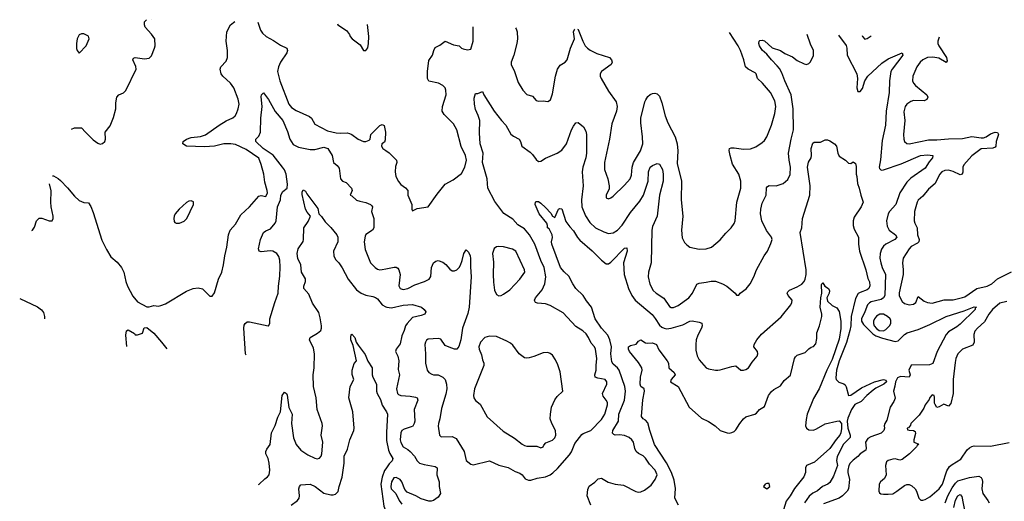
# Model space of a CAD drawing. Header units: inches. Extents: x 884549 to 1028252, y 526810 to 653624.
# Tile 554 of 656: x 946859 to 955308, y 631124 to 635255. Entities that reach past the tile are written whole.
import ezdxf

# ---------------------------------------------------------------- set-up
doc = ezdxf.new("R2010")
doc.units = ezdxf.units.IN
doc.header["$MEASUREMENT"] = 0
doc.layers.add('A9643', color=7, linetype='Continuous')
doc.layers.add('A9653', color=7, linetype='Continuous')

msp = doc.modelspace()

# ---------------------------------------------------------------- linework, layer by layer
at = {"layer": 'A9643', "color": 5}
for points, elevation in [([(947140.9, 633917.2), (947150, 633916), (947190, 633893.4), (947210, 633874.9), (947270, 633813.7), (947330, 633742), (947370, 633705.3), (947410, 633688.5), (947450, 633684.9), (947470, 633652.9), (947490, 633601.2), (947565, 633365), (947602.7, 633282.7), (947641.2, 633221.2), (947695.3, 633175.3), (947732.5, 633130), (947751.7, 633090), (947769.3, 633010), (947783.2, 632970), (947830, 632885), (947870, 632836.3), (947950, 632791.8), (947970, 632791.2), (948010, 632803.2), (948050, 632798.4), (948070, 632802.6), (948110, 632816.5), (948290, 632926), (948348, 632948), (948390, 632954.4), (948426.4, 632946.4), (948490, 632884.7), (948510, 632884.7), (948530, 632912), (948563.5, 633030), (948592, 633090), (948606.9, 633153.1), (948618, 633230), (948636.6, 633303.4), (948649.8, 633410.2), (948666, 633450), (948710, 633500.4), (948757.5, 633582.5), (948829.8, 633650), (948910, 633740.4), (948930, 633747), (948970, 633737.6), (948984, 633770), (948981.9, 633790), (948962.6, 633862.6), (948954.3, 633930), (948931.9, 634011.9), (948910, 634068), (948801.5, 634141.5), (948710, 634184), (948671.8, 634191.8), (948610, 634191), (948530, 634171.7), (948445.6, 634165.6), (948290, 634169.6), (948259.3, 634190), (948262.7, 634210), (948289.2, 634230), (948330, 634244.6), (948410, 634253.4), (948453.3, 634266.7), (948570, 634351), (948630, 634388.2), (948687.5, 634412.5), (948706.9, 634430), (948718.2, 634450), (948733.5, 634490), (948741.5, 634530), (948734.9, 634574.9), (948696.8, 634670), (948668.4, 634710), (948600.5, 634770), (948587.3, 634790), (948579.3, 634830), (948584, 634850), (948630, 634900.7), (948642, 634930), (948642.7, 634990), (948629.8, 635070), (948635.4, 635150), (948668.3, 635210), (948703.8, 635238.6)], 2180), ([(947304.3, 634317.3), (947330, 634327.4), (947390, 634328.5), (947422.8, 634290), (947490, 634225.7), (947530, 634195.5), (947550, 634188), (947570, 634192.2), (947589.7, 634210.3), (947596, 634230), (947593.6, 634290), (947634.2, 634345.9), (947664.6, 634415.4), (947684.7, 634490), (947682.9, 634542.9), (947693.4, 634590), (947710, 634611), (947750, 634626.6), (947770, 634647.3), (947857, 634830), (947855.3, 634855.3), (947829.6, 634910), (947835.9, 634924.1), (947850, 634932.2), (947930, 634918.9), (947970, 634925.3), (947990, 634945.5), (948016.4, 635010), (948020.4, 635030), (948017.6, 635090), (947990.6, 635130.6), (947936.3, 635190), (947928.7, 635210), (947930, 635238), (947946.8, 635253.2), (947947.6, 635255.4)], 2220), ([(947989.5, 635254.5), (947990, 635254), (947990.2, 635254.5)], 2220), ([(948902.2, 635234.2), (948926.5, 635166.5), (948940.9, 635140.9), (948974.8, 635110), (949037, 635077), (949096.9, 635036.9), (949152.4, 635010), (949157.6, 634990), (949150.3, 634970), (949098, 634890), (949080.6, 634850), (949071.8, 634810), (949090.9, 634730), (949169.1, 634530), (949190, 634502.7), (949230, 634476.9), (949345.2, 634425.2), (949362, 634410), (949390, 634360.5), (949501.2, 634301.2), (949575.2, 634284.8), (949610, 634281.2), (949670, 634284.2), (949690, 634280.3), (949710, 634270.4), (949762.3, 634230), (949810, 634210.2), (949830, 634210.3), (949858.5, 634221.5), (949867, 634230), (949871.6, 634270), (949950, 634348), (949970, 634357.3), (949987.7, 634347.7), (949997.7, 634290), (949994.9, 634225.1), (949990, 634206), (949966, 634190), (949962.4, 634170), (949974.9, 634150), (950000, 634133.4)], 2180), ([(949584.7, 635219), (949590, 635211), (949662, 635162), (949687.5, 635127.5), (949694, 635110), (949713, 635090), (949779.2, 635039.2), (949810, 634991), (949830, 634991), (949845.1, 635014.9), (949852.8, 635050), (949855.4, 635110), (949842.7, 635213.3)], 2220), ([(948800.8, 632378.8), (948795.8, 632390), (948783.5, 632610), (948786.4, 632633.6), (948793, 632650), (948810, 632662.7), (948830, 632663.2), (948990, 632627.7), (948994, 632630), (949004.5, 632650), (949006.6, 632690), (949047.3, 632830), (949077.7, 632910), (949078.4, 632970), (949090, 633054), (949094.5, 633134.5), (949092.2, 633192.2), (949083.7, 633223.7), (949065.6, 633250), (949030, 633269.1), (949007.6, 633272.4), (948930, 633263.8), (948912.3, 633270), (948906.9, 633290), (948925.8, 633370), (948950, 633430.7), (948970, 633444.9), (949010, 633461.6), (949049.7, 633510), (949059.7, 633530), (949069.8, 633650), (949096.3, 633710), (949098.4, 633750), (949117.2, 633782.8), (949153.3, 633810), (949156, 633844), (949145.7, 633930), (949130, 633968.7), (949114.6, 633990), (949034.4, 634094.4), (948948.5, 634150), (948885.1, 634210), (948884.5, 634230), (948910, 634257.3), (948924.2, 634290), (948928.3, 634410), (948938.5, 634510), (948930, 634594), (948933.2, 634610), (948950, 634626.8), (948992.9, 634570), (949050, 634467.3), (949117.4, 634390), (949156.4, 634296.4), (949175.7, 634230), (949204.7, 634184.7), (949250, 634161.9), (949350, 634141.6), (949390, 634140.5), (949470, 634160.6), (949501.6, 634150), (949540.4, 634090), (949552.4, 634030), (949584.1, 634004.1), (949600.2, 633980.3), (949610.7, 633890.7), (949630, 633871.3), (949659.9, 633859.9), (949706, 633810), (949710.9, 633789.1), (949694, 633750), (949710, 633744.7), (949750, 633708), (949777.5, 633697.5), (949830, 633687.4), (949870.2, 633670.2), (949879.5, 633659.5), (949885.5, 633650), (949878, 633610), (949897.1, 633550), (949896.9, 633470), (949885.7, 633450), (949830, 633413.5), (949822, 633398), (949813.8, 633350), (949823, 633283), (949868.6, 633168.6), (949908.6, 633128.6), (949930, 633113.8), (949950, 633109.1), (949970, 633111.3), (950000, 633117.6)], 2160), ([(946964.1, 633446.6), (946969.8, 633450.2), (946984.8, 633475.2), (947002.2, 633530), (947026, 633554), (947050, 633554.1), (947111, 633529), (947136, 633530), (947146.3, 633550), (947145.7, 633570), (947129.8, 633650.2), (947126.2, 633690), (947127.7, 633787.7), (947114.3, 633848.5)], 2180), ([(948908, 631269.2), (948914, 631270), (948962.2, 631317.8), (948986.5, 631333.5), (948999.5, 631350), (949004.7, 631390), (948998.9, 631450), (948991.1, 631490), (948969.5, 631530), (948969.5, 631550), (948978.4, 631570), (949008, 631610), (949020.3, 631710), (949050, 631773), (949073.2, 631846.8), (949096.3, 631890), (949109.8, 632030.2), (949130, 632058.8), (949147.5, 632047.5), (949153.8, 632033.8), (949167.6, 631927.6), (949195.5, 631870), (949190.2, 631790), (949208.6, 631668.6), (949230.2, 631610), (949270, 631562.7), (949330, 631522.6), (949390, 631494), (949410, 631488.9), (949430, 631494.9), (949447, 631510), (949452.6, 631530), (949459.6, 631630), (949445.1, 631690), (949456, 631770), (949454.5, 631790), (949412.1, 631910), (949402, 632010), (949380.3, 632110), (949377.3, 632210), (949386.8, 632270), (949389.7, 632390), (949378.9, 632438.9), (949346.3, 632510), (949351.6, 632530), (949414.7, 632565.3), (949442.3, 632590), (949448.5, 632610), (949447.3, 632630), (949437.5, 632697.5), (949424.4, 632744.4), (949370, 632823), (949340.7, 632900.7), (949297, 632950), (949298, 632970), (949311, 633009), (949311, 633031), (949277.2, 633090), (949271.9, 633151.9), (949246.3, 633206.3), (949239.3, 633250), (949249.2, 633290), (949290, 633351.3), (949294.3, 633370), (949297.4, 633470), (949335.4, 633524.6), (949354, 633570), (949325, 633605), (949310.8, 633630), (949283.3, 633756.7), (949283.1, 633776.9), (949290, 633794.8), (949310, 633785.5), (949322.3, 633762.3), (949415.8, 633635.8), (949424.7, 633590), (949447.7, 633567.8), (949480.9, 633520.9), (949530, 633474), (949580.4, 633410), (949588.4, 633390), (949588.5, 633350), (949550.3, 633270), (949553.8, 633230), (949570, 633199.5), (949597.4, 633170), (949625.6, 633125.6), (949676.5, 633030), (949750, 632938.6), (949790, 632910.2), (949830, 632891.5), (949890, 632881.5), (949912.7, 632872.7), (949930, 632860.5), (949970.2, 632810.2), (950000, 632793.1)], 2140), ([(946858.7, 632863.6), (947011.6, 632791.6), (947045.5, 632765.5), (947062.8, 632742.8), (947073, 632710), (947072.9, 632688.4)], 2160), ([(947776.8, 632450.5), (947769.9, 632550.1), (947774.2, 632585.8), (947790, 632595.5), (947843.1, 632563.1), (947850, 632551), (947868.7, 632551.3), (947913.2, 632566.8), (947927.2, 632612.8), (947950, 632614.9), (948010, 632566.3), (948076.6, 632490), (948120.7, 632430.6)], 2160), ([(949189.5, 631090), (949242.7, 631130), (949257, 631150), (949259.6, 631170), (949255.1, 631230), (949258.4, 631250), (949270, 631264.9), (949350.8, 631270), (949394.4, 631250), (949470, 631194.9), (949530, 631179.6), (949550, 631178.3), (949570, 631184), (949591.2, 631208.8), (949599.4, 631250), (949625.9, 631330), (949643.7, 631450), (949643.5, 631510), (949672.9, 631570), (949691.6, 631650), (949727, 631730), (949729.6, 631750), (949717.4, 631890), (949682, 632010), (949694, 632110), (949726.6, 632170), (949711.7, 632211.7), (949711.8, 632250), (949730, 632304.7), (949749, 632330), (949721, 632461), (949701.3, 632510), (949700.1, 632539.9), (949702, 632550), (949710, 632558), (949735.3, 632530), (949746.8, 632490), (949763, 632463), (949824.2, 632384.2), (949846, 632326), (949883.1, 632270), (949883.6, 632210), (949890, 632188), (949920.2, 632130), (949920.6, 632070), (949925.8, 632050), (949956.2, 631996.2), (949969.3, 631949.3), (950000, 631900.4)], 2120), ([(950000, 631401.8), (949990, 631386.9), (949970, 631329.7), (949958.5, 631270), (949983.2, 631083.2), (950000, 631040.3)], 2120)]:
    msp.add_lwpolyline(points, dxfattribs=dict(at, elevation=elevation))
for points, elevation in [([(947410, 635135.5), (947390, 635135), (947370, 635125.2), (947351, 635090), (947345.9, 635050), (947347.6, 635007.6), (947351.7, 634991.7), (947370, 634967.3), (947428.7, 635030), (947456.3, 635090), (947450, 635114.2)], 2240), ([(948330, 633702), (948310, 633698.4), (948290, 633687), (948226.4, 633630), (948192.4, 633590), (948183.1, 633570), (948180.4, 633550), (948184.9, 633524.9), (948190, 633516), (948202, 633510), (948230, 633508.7), (948270, 633527), (948292.3, 633550), (948351.5, 633670), (948350, 633694)], 2220)]:
    msp.add_lwpolyline(points, close=True, dxfattribs=dict(at, elevation=elevation))
at = {"layer": 'A9653', "color": 5}
for points, elevation in [([(950000, 634133.4), (950030, 634113.6), (950091.5, 634050), (950094.9, 634030), (950084.8, 633995.2), (950079.6, 633950), (950087.2, 633910), (950110, 633868), (950130, 633843), (950170, 633812.7), (950190, 633790.6), (950190.2, 633750), (950223.6, 633670), (950224.9, 633630), (950230, 633614.8), (950270, 633634.4), (950365.2, 633650), (950440.9, 633759.1), (950510, 633844.2), (950577.6, 633882.4), (950650, 633936.5), (950679.8, 633990), (950692.1, 634050), (950684.8, 634090), (950648.2, 634168.2), (950609.7, 634310), (950581.4, 634361.4), (950502, 634442), (950485.1, 634470), (950485.7, 634510), (950519.2, 634610), (950516, 634650), (950508.5, 634670), (950488.6, 634690), (950452.1, 634712.1), (950370, 634728), (950357.2, 634750), (950358.9, 634810), (950370, 634904.6), (950402, 634950), (950411.6, 634990), (950424.2, 635015.8), (950463.9, 635036.1), (950510, 635071.3), (950580.7, 635040.7), (950630, 635030.5), (950650.8, 635010), (950664.7, 635004.7), (950702, 634998), (950730, 635001.3), (950750, 635072), (950749.8, 635193.1)], 2180), ([(950000, 633117.6), (950073.1, 633133.1), (950090, 633133.4), (950102.4, 633122.4), (950111.5, 633110), (950122.4, 633070), (950112.4, 632972.4), (950124.2, 632950), (950150, 632941.5), (950189.4, 632950), (950250, 632979.6), (950333.2, 633010), (950371.2, 633028.8), (950386.3, 633053.7), (950391.2, 633130), (950409.7, 633170), (950430, 633183.6), (950450, 633188.9), (950490, 633174.6), (950514.5, 633154.5), (950550, 633114.4), (950570, 633102), (950590, 633101.7), (950610, 633108.9), (950630, 633128.5), (950642.7, 633150), (950656.9, 633190), (950669.7, 633250), (950690, 633281), (950710, 633261), (950723.8, 633230), (950727.1, 633207.1), (950725.8, 633134.2), (950732, 633050), (950716.3, 632790), (950704.7, 632735.3), (950658, 632610), (950644.3, 632510), (950627.2, 632452.8), (950610, 632427.8), (950590, 632428.2), (950544.8, 632444.8), (950510, 632460.7), (950473.3, 632513.3), (950450, 632520.8), (950365.1, 632514.9), (950350, 632506.6), (950340.3, 632490), (950336, 632470), (950342, 632390), (950341.5, 632310), (950356.4, 632250), (950370.5, 632230), (950394.7, 632214.7), (950410, 632209.2), (950450, 632207.6), (950488.9, 632188.9), (950510, 632167.3), (950521.5, 632130), (950523.5, 632090), (950516.6, 632043.4), (950478.9, 631921.1), (950464.1, 631830), (950451.8, 631790), (950449.2, 631769.2), (950462, 631690), (950476.3, 631676.3), (950570, 631680.2), (950603.7, 631663.7), (950673.4, 631550), (950690, 631473), (950730, 631441.3), (950750, 631436.4), (950890, 631470.3), (950970, 631434.3), (951050, 631413.4), (951110, 631378.4), (951150, 631363.8), (951170.7, 631350), (951196.7, 631316.7), (951226.1, 631306.1), (951246, 631306), (951299, 631321), (951370, 631333.1), (951409.8, 631350.2), (951432.7, 631367.3), (951473.6, 631406.4), (951578, 631522), (951592.7, 631547.3), (951621.5, 631618.5), (951683.4, 631696.6), (951693.7, 631706.3), (951758.9, 631730), (951850, 631824.1), (951878.8, 631870), (951904.1, 631950), (951902.8, 631970), (951892.3, 631992.3), (951865.2, 632025.2), (951859.8, 632050), (951895.8, 632130), (951898.4, 632150), (951882, 632170), (951821.1, 632181.1), (951798, 632190), (951794, 632210), (951805.4, 632250), (951804.2, 632290), (951810.6, 632350), (951800.7, 632430), (951791.7, 632450), (951761.3, 632481.3), (951740.2, 632530), (951719.5, 632559.5), (951690, 632586), (951630, 632623.9), (951521.7, 632741.7), (951410, 632804.6), (951370, 632816.5), (951302.9, 632822.9), (951286, 632830), (951280.1, 632840.1), (951276.9, 632850), (951285.1, 632870), (951343.1, 632936.9), (951365.4, 632990), (951372.6, 633050), (951360.2, 633130), (951330.6, 633190), (951278.3, 633330), (951233.7, 633410), (951190, 633460.7), (951134.4, 633494.4), (951090, 633544.8), (951012.5, 633592.5), (950935.1, 633695.1), (950876, 633810), (950869.8, 633890.3), (950830.5, 634030), (950834.8, 634110), (950808.7, 634190), (950804.1, 634284.1), (950807.6, 634390), (950794.3, 634434.3), (950770, 634484), (950761.3, 634530), (950758.4, 634581.6), (950770, 634622), (950790, 634622), (950830, 634638), (950842.8, 634610), (950930, 634470.5), (950991.8, 634391.8), (951030, 634350.8), (951073.5, 634273.5), (951095.8, 634255.8), (951144, 634230), (951156.3, 634210), (951168, 634170), (951238.6, 634118.6), (951258.6, 634098.6), (951290, 634054.9), (951310, 634038.7), (951330, 634041.3), (951372.1, 634067.9), (951470, 634111.5), (951510, 634136.5), (951550, 634190.4), (951595.1, 634310), (951610, 634343), (951630, 634371), (951650, 634374.8), (951697, 634337), (951717.7, 634297.7), (951723.1, 634270), (951723.2, 634110), (951717.8, 634070), (951692.2, 633990), (951684.7, 633950), (951693.8, 633830), (951679.1, 633710), (951683.2, 633650), (951713.1, 633573.1), (951750, 633514.9), (951798.4, 633470), (951870, 633434.3), (951910, 633422.6), (951950, 633426), (951990, 633448.9), (952030, 633491.6), (952099, 633601), (952180.9, 633699.1), (952212.7, 633750), (952252, 633870), (952255.4, 633950), (952269.7, 633990), (952290, 634004.4), (952330, 634021.3), (952350, 634017.1), (952374.8, 633970), (952380.9, 633930), (952379.4, 633870), (952349.3, 633750), (952328, 633570), (952290, 633480.9), (952282, 633450), (952276.5, 633170), (952256, 633090), (952252.9, 633050), (952266.6, 632986.6), (952293.5, 632933.5), (952319.3, 632910), (952385.5, 632865.5), (952436.1, 632796.1), (952450, 632787.2), (952470, 632785.3), (952510, 632802.4), (952600.3, 632870), (952630.9, 632910), (952670, 632987.3), (952690, 632996.5), (952750, 633002.3), (952791.8, 633011.8), (952830, 633011.8), (952890.8, 632990), (952926.8, 632970), (952998, 632910), (953010, 632892), (953030, 632892), (953042, 632910), (953093.6, 632946.4), (953127.3, 632990), (953159.5, 633050), (953180.4, 633110), (953246.3, 633230), (953275.8, 633270), (953305.4, 633334.6), (953314.7, 633370), (953309.6, 633390), (953267.4, 633447.4), (953225.8, 633530), (953215.3, 633590), (953218.4, 633630), (953230, 633680.7), (953263, 633750), (953268.4, 633811.6), (953274.9, 633825.1), (953290, 633834), (953350, 633829), (953409.4, 633850), (953450, 633885.5), (953470, 633926.8), (953472.9, 633990), (953460.7, 634050), (953455, 634110), (953477.8, 634230), (953499.8, 634310), (953496.3, 634490), (953478.8, 634610), (953424.7, 634730), (953399.6, 634799.6), (953377.7, 634837.7), (953359.4, 634859.4), (953308.8, 634910), (953270, 634958.7), (953230, 634994), (953207.3, 635030), (953202, 635050), (953202.9, 635070), (953210, 635078), (953230, 635080.3), (953250, 635073.4), (953314.6, 635014.6), (953388.4, 634990), (953425.2, 634965.2), (953490, 634937.2), (953530, 634904), (953590, 634876), (953610, 634871.3), (953630, 634878.3), (953641.7, 634890), (953670, 634946), (953671.5, 634990), (953644.7, 635044.7), (953616.7, 635129.4)], 2160), ([(951112, 635185.1), (951118, 635178), (951128.8, 635150), (951130.2, 635090), (951125.2, 635050), (951099.3, 634950), (951075.5, 634890), (951075.2, 634870), (951103.7, 634810), (951135.8, 634715.8), (951175.8, 634650), (951210, 634614.9), (951259, 634599), (951290, 634562.8), (951310, 634557.3), (951350, 634560.7), (951390, 634554.8), (951413, 634567), (951430, 634618), (951455.3, 634770), (951472.7, 634830), (951495.6, 634864.4), (951539.6, 634890), (951558, 634910), (951584.4, 635010), (951619.7, 635090), (951612, 635150), (951619.3, 635170), (951623, 635173.7)], 2180), ([(951644.9, 635173.2), (951650, 635170.7), (951690.2, 635070), (951711.5, 635031.5), (951730.1, 635010.1), (951752.8, 634992.8), (951810, 634965.3), (951921, 634930), (951937.3, 634910), (951942, 634890), (951933.4, 634870), (951852.4, 634810), (951839.5, 634790), (951838.9, 634770), (951847.7, 634750), (951910, 634642.6), (951978, 634550), (951986.2, 634510), (951978.6, 634470), (951938.7, 634361.3), (951919.8, 634230), (951877.8, 634030), (951878.4, 633970), (951905.2, 633890), (951918, 633830), (951916.5, 633803.5), (951890.7, 633750), (951890, 633726.8), (951910, 633719.1), (951930, 633726), (951950, 633740.5), (952050, 633835.8), (952098.5, 633890), (952110, 633921), (952114.4, 633990), (952124.8, 634030), (952185.7, 634130), (952206.2, 634190), (952204.5, 634250), (952188, 634370), (952188, 634410), (952223.5, 634550), (952230.9, 634569.1), (952250, 634595.5), (952270, 634613.4), (952290, 634623), (952310, 634625.5), (952330, 634619.1), (952350, 634600.7), (952370, 634541), (952396.5, 634430), (952419.2, 634370), (952483.2, 634250), (952499.7, 634190), (952506, 634130), (952500.7, 634020.7), (952536.8, 633870), (952534, 633710), (952550.2, 633570), (952537.3, 633450), (952544.9, 633384.9), (952563.8, 633343.8), (952583.2, 633323.2), (952610, 633304.9), (952690, 633286), (952750, 633290.3), (952794.8, 633305.2), (952870, 633366.7), (952917, 633423), (952964.7, 633470), (952990, 633507.7), (952998.9, 633530), (953012.6, 633690), (953045.7, 633810), (953046.8, 633870), (953028.9, 633930), (952974.7, 634014.7), (952954.5, 634090), (952947.8, 634132.2), (952949.5, 634150), (952964.2, 634155.8), (952990, 634157.3), (953070, 634145.3), (953130, 634148.8), (953174.6, 634165.4), (953230, 634201.6), (953250, 634220.4), (953269.8, 634250.2), (953310.9, 634350), (953338.3, 634450), (953347.2, 634510), (953338.5, 634558.5), (953301, 634630), (953231.5, 634711.5), (953191.1, 634750), (953177.3, 634790), (953170, 634798.9), (953110.9, 634830.9), (953087.3, 634850), (953074, 634910), (953043.1, 634990), (953022.9, 635030), (952951, 635144.2)], 2180), ([(953886.3, 635123.4), (953950, 635034.8), (953957, 635010), (953959.6, 634950), (954041.3, 634790), (954046.9, 634750), (954041.1, 634670), (954050, 634638.8), (954070, 634639.1), (954090, 634664), (954111.1, 634730), (954135.8, 634770), (954256.4, 634883.6), (954310, 634920.4), (954431, 634970), (954437, 634950), (954344.6, 634830), (954335.2, 634810), (954323.6, 634730), (954318.4, 634630), (954293.9, 634470), (954289.5, 634350), (954260.4, 634219.6), (954246.3, 634053.7), (954235.3, 633990), (954238, 633978), (954250, 633965.3), (954270, 633968), (954421.6, 634018.4), (954590, 634090.1), (954650, 634095.9), (954694.8, 634090), (954690.4, 634070), (954662.9, 634037.1), (954630, 633980.3), (954505.5, 633894.5), (954470, 633860.3), (954411.7, 633770), (954376.9, 633670), (954322.7, 633610), (954311, 633589), (954296.5, 633530), (954302.8, 633482.8), (954320.7, 633450), (954375.2, 633410), (954384.4, 633390), (954368.9, 633370), (954291.8, 633330), (954270, 633312.4), (954254.2, 633285.8), (954243.5, 633250), (954241, 633210), (954247.3, 633170), (954259.8, 633130), (954287.5, 633070), (954282.7, 632890), (954270.7, 632869.3), (954250, 632855.7), (954166.2, 632833.8), (954150, 632826.4), (954132.6, 632810), (954111.2, 632750), (954082.1, 632690), (954082.7, 632670), (954100.7, 632640.7), (954120.3, 632620.3), (954180.8, 632560.8), (954204.3, 632544.3), (954262.5, 632522.5), (954370, 632494.6), (954398.3, 632501.7), (954450, 632555.2), (954475.1, 632570), (954570, 632598.3), (954670, 632639.3), (954810, 632709.6), (954962.6, 632757.4), (955050, 632793.2), (955070.4, 632790), (955058.5, 632781.5), (955056.5, 632770), (954930, 632644), (954900.6, 632619.4), (954830, 632577), (954810, 632554), (954732.5, 632410), (954694.8, 632305.2), (954665.9, 632294.1), (954510, 632291.8), (954487.9, 632250), (954499.3, 632210), (954491, 632190), (954415.8, 632195.8), (954390, 632184.4), (954373.8, 632150), (954369.3, 632110.7), (954357.3, 632070), (954371.8, 632008.2), (954360.9, 631979.1), (954328, 631930), (954299.5, 631820.5), (954281.6, 631790), (954275.5, 631770), (954279.3, 631750), (954274.9, 631730), (954250, 631708.1), (954161.9, 631678.1), (954137.7, 631662.3), (954117.7, 631630), (954121.8, 631578.2), (954118.5, 631561.5), (954070, 631531.9), (954050.9, 631509.1), (954010, 631477.8), (953985.3, 631450), (953974, 631430), (953964.1, 631390), (953964.3, 631370), (953979.8, 631310), (953970.3, 631230), (953958, 631210), (953918.3, 631170), (953891.6, 631150), (953756.9, 631103.1)], 2160), ([(954086.7, 635118.9), (954090, 635110.5), (954110, 635087.3), (954130, 635092.7), (954164.8, 635117.2)], 2180), ([(954748.8, 635104.2), (954736.8, 635070), (954738.5, 635050), (954747.2, 635030), (954811.7, 634930), (954817.1, 634902.9), (954810, 634889.4), (954745.8, 634925.8), (954693.3, 634933.3), (954650.1, 634929.9), (954609.6, 634910.4), (954587.2, 634890), (954556.5, 634850), (954521.8, 634770), (954520.7, 634730), (954529.2, 634710), (954545.8, 634690), (954641.6, 634610), (954652.4, 634590), (954644, 634570), (954620.3, 634559.7), (954530, 634561.2), (954505.1, 634554.9), (954470.3, 634530), (954457.3, 634510), (954444.7, 634464.7), (954454.3, 634390), (954442.8, 634270), (954444.7, 634230), (954450.2, 634210.2), (954470, 634192), (954491.5, 634191.5), (954656, 634224), (954730, 634224.1), (954830, 634233.6), (954950, 634236.8), (955030, 634253.2), (955110, 634241.2), (955130, 634243), (955153, 634250), (955190, 634275.9), (955230.2, 634290.2), (955248.6, 634288.6), (955257.4, 634270), (955237.7, 634210), (955236.5, 634170), (955230, 634160.7), (955210, 634154), (955110, 634147.6), (955030, 634087.1), (954959.2, 634010), (954952.6, 633990), (954952.4, 633947.6), (954947.3, 633930), (954930, 633925.5), (954870, 633953.7), (954830, 633965.7), (954797.3, 633962.7), (954770.7, 633949.3), (954751.9, 633928.1), (954713.8, 633850), (954657.8, 633802.2), (954610, 633741), (954570, 633706.3), (954560.7, 633690), (954538.3, 633610), (954534.6, 633530), (954539.6, 633510), (954559.6, 633470), (954562.4, 633410), (954576.3, 633370), (954574, 633350), (954561.7, 633338.3), (954510, 633309.7), (954490.3, 633290), (954439.7, 633210), (954433.6, 633170), (954441.3, 633110), (954439.7, 633070), (954406.9, 632913.1), (954406.7, 632890), (954412.8, 632870), (954430, 632838.3), (954450, 632819.7), (954490, 632810.2), (954530, 632816.1), (954549.7, 632830), (954570, 632881), (954621.5, 632841.5), (954650.1, 632830.1), (954690, 632823.8), (954791.8, 632851.8), (954870, 632853.1), (954950, 632871.4), (954970, 632879), (955071.1, 632948.9), (955159.5, 632970), (955202, 632990), (955250, 633033.4), (955370, 633092.4)], 2180), ([(951760.3, 631090), (951729.7, 631170), (951733.7, 631226.3), (951746, 631254), (951793.3, 631286.7), (951822.6, 631317.4), (951850, 631322), (951907.5, 631287.5), (951970, 631270.3), (952041.2, 631261.2), (952147.3, 631207.3), (952170, 631203.1), (952190, 631205.7), (952220.4, 631219.6), (952277.1, 631262.9), (952313, 631310), (952327.6, 631350), (952311.3, 631390), (952263.1, 631443.1), (952230, 631495.1), (952210, 631514), (952170, 631534), (952150, 631551.6), (952137.3, 631577.3), (952125.4, 631630), (952113, 631650), (952087.6, 631670), (952050, 631687), (952006.1, 631693.9), (951970, 631691.5), (951956.3, 631696.3), (951946.9, 631706.9), (951949.8, 631730), (951997.7, 631810), (951998.7, 631870), (952049.9, 631990), (952057.7, 632070), (952051.9, 632110), (952002.4, 632250), (951990, 632268.7), (951950, 632301), (951940.4, 632320.4), (951932.4, 632390), (951935.8, 632450), (951922.6, 632510), (951904.7, 632550), (951850, 632609.8), (951798.2, 632690), (951764.8, 632790), (951723.2, 632843.2), (951695.1, 632890), (951630.6, 632950.6), (951604.2, 632990), (951570, 633055.8), (951530, 633092.8), (951500.9, 633130), (951425.4, 633330), (951423.6, 633350), (951431.8, 633388.2), (951429.3, 633410), (951402, 633462), (951389.3, 633470), (951389.2, 633490), (951382.7, 633510), (951315.6, 633590), (951282.7, 633670), (951284.5, 633690), (951290, 633694.9), (951310, 633694.4), (951330, 633680.5), (951370, 633645.5), (951415.2, 633595.3), (951430, 633570.8), (951450, 633558), (951482.7, 633630), (951490, 633635.5), (951510, 633633.4), (951544.8, 633524.8), (951578.2, 633478.2), (951610, 633443.8), (951646.5, 633386.5), (951664.9, 633364.9), (951771.5, 633271.5), (951850, 633192), (951890, 633162.4), (951910, 633162.3), (951930, 633175.2), (952050, 633295.6), (952070, 633298.8), (952071, 633270), (952041.4, 633170), (952045.2, 633070), (952082, 632950), (952110.9, 632890), (952141.2, 632850), (952284.9, 632724.9), (952313.2, 632693.2), (952350, 632633.4), (952370, 632616.6), (952390, 632607.7), (952410, 632603.7), (952450, 632609.5), (952550, 632637.1), (952610, 632668.9), (952630, 632673.1), (952690, 632661.3), (952711.4, 632651.4), (952714, 632630), (952709, 632610), (952677.7, 632550), (952664.4, 632510), (952659.4, 632470), (952661.5, 632421.5), (952672.7, 632372.7), (952690, 632337.3), (952750, 632268), (952770, 632259.3), (952830, 632247.7), (952850, 632248), (952870.5, 632250.5), (952970, 632281.3), (953004.9, 632284.9), (953046.8, 632250), (953070, 632248), (953090, 632253.1), (953111.5, 632268.5), (953143.3, 632316.7), (953188, 632370), (953193.1, 632390), (953189.6, 632410), (953159.7, 632450), (953161.4, 632470), (953183.7, 632510), (953223.2, 632556.8), (953392.7, 632707.3), (953475.6, 632810), (953484.9, 632830), (953486.8, 632850), (953454.3, 632890), (953444.2, 632910), (953450, 632920.7), (953465, 632935), (953530, 632963.2), (953570, 632987.9), (953590, 633008.8), (953599.8, 633030), (953607.8, 633070), (953606.2, 633110), (953557.4, 633430), (953571.1, 633470), (953576.4, 633550), (953638.8, 633750), (953642.5, 633830), (953617.6, 633990), (953626.9, 634033.1), (953649.6, 634070), (953654.5, 634090), (953649.7, 634150), (953665.2, 634194.8), (953676.4, 634203.6), (953730, 634206), (953770, 634224.7), (953790, 634224.7), (953810, 634216), (953850, 634190.7), (953866.8, 634170), (953878.4, 634110), (953890, 634084.9), (953946, 634050), (953970, 634026), (953990, 634021), (954010, 634036), (954030, 634022), (954035.9, 633995.9), (954037.1, 633930), (954043, 633910), (954048.2, 633850), (954063, 633810), (954075.5, 633750), (954098, 633690), (954078.4, 633650), (954018.6, 633561.4), (954010.2, 633530), (954011, 633490), (954018.5, 633458.5), (954058, 633390), (954055.9, 633330), (954064.7, 633270), (954118.2, 633110), (954135.8, 633035.8), (954150, 633007.3), (954153.4, 632973.4), (954145.4, 632950), (954130, 632937.6), (954070, 632916.2), (954054.8, 632905.2), (954030, 632862.2), (953993.1, 632710), (953991.5, 632630), (953983.4, 632590), (953953.7, 632486.3), (953889.5, 632330), (953867.7, 632250), (953862.5, 632182.5), (953864.9, 632170), (953886.8, 632146.8), (953930.3, 632130.3), (953941.7, 632121.7), (953950, 632106.8), (953971.6, 632031.6), (953990, 632035.5), (954083.5, 632096.5), (954193.6, 632150), (954270, 632169.5), (954290, 632164), (954295.6, 632150), (954274.6, 632130), (954204.9, 632095.1), (954181.6, 632078.4), (954127.8, 632032.2), (954079, 631981), (954026.6, 631953.4), (953997.6, 631910), (953964.4, 631835.6), (953960.2, 631810), (953964.5, 631750), (953985.5, 631690), (953985.1, 631670), (953923.8, 631610), (953873.7, 631506.3), (953867.3, 631472.7), (953875.1, 631430), (953841.2, 631338.8), (953810, 631285.4), (953793.4, 631270), (953746.4, 631250), (953705.3, 631214.7), (953665.9, 631194.1), (953632.1, 631167.9), (953592.5, 631110)], 2140), ([(952510.8, 631090), (952479.4, 631150), (952486.9, 631233.1), (952474, 631306), (952451.4, 631370), (952410, 631452.5), (952307, 631610), (952266.5, 631730), (952250, 631798), (952230, 631820.4), (952208, 631830), (952195.1, 631850), (952204.9, 631995.1), (952221.7, 632070), (952217, 632090), (952190, 632109.7), (952183.7, 632130), (952184.9, 632190), (952199.8, 632250), (952197, 632270), (952170, 632314.3), (952090.9, 632410), (952082.4, 632430), (952083.5, 632450), (952099.6, 632460.4), (952148.1, 632471.9), (952170, 632497.1), (952190, 632510.3), (952230, 632483.6), (952250, 632480.7), (952290, 632484.2), (952322, 632470), (952344.2, 632424.2), (952414.9, 632330), (952425.5, 632310), (952430.4, 632270), (952474.4, 632230), (952483.7, 632210), (952447.7, 632170), (952444, 632150), (952509.1, 632109.1), (952603.6, 631930), (952710, 631838), (952768.6, 631808.6), (952827.7, 631770), (952870.3, 631730.3), (952930, 631710.4), (952950, 631708.5), (952970, 631714.4), (952990, 631723), (953003.8, 631736.2), (953038.4, 631790), (953070, 631830.5), (953090, 631848.2), (953167.6, 631872.4), (953180.2, 631879.8), (953206, 631910), (953250, 631937.1), (953284.8, 632030), (953310, 632065.7), (953330, 632084), (953386.7, 632113.3), (953420, 632160), (953473, 632207), (953507.7, 632350), (953516.1, 632363.9), (953530, 632377.6), (953599, 632401), (953630, 632431), (953650, 632444.7), (953670, 632451), (953690, 632476), (953698.2, 632521.8), (953700.3, 632570), (953723.4, 632630), (953741.2, 632710), (953741.6, 632730), (953727.6, 632790), (953732.3, 632870), (953743.2, 632910), (953739.5, 632980.5), (953740.9, 632990), (953750, 632999.1), (953767.3, 632970), (953798, 632950), (953807, 632930), (953804.6, 632910), (953786.3, 632870), (953790, 632842), (953830, 632802.8), (953870, 632782.8), (953890, 632750.8), (953906, 632670), (953905.8, 632605.8), (953890, 632514.5), (953830, 632340.3), (953785.5, 632250), (953720.1, 632090), (953670, 632004.4), (953616.5, 631870), (953606.7, 631826.7), (953602.9, 631770), (953610.9, 631750.9), (953630, 631736.1), (953670, 631734.4), (953695.8, 631744.2), (953770, 631788.8), (953870, 631812.6), (953890, 631813.6), (953911.1, 631790), (953912.1, 631747.9), (953905.2, 631710), (953897.4, 631690), (953864.9, 631655.1), (953810, 631576.5), (953679.2, 631460.8), (953611.6, 631430), (953602.2, 631410), (953600.7, 631370), (953586.5, 631333.5), (953506.8, 631233.2), (953470, 631171.1), (953435.7, 631124.3), (953413, 631050)], 2120), ([(955330, 632839.2), (955270, 632822.3), (955207.8, 632770), (955176.3, 632730), (955137.8, 632662.2), (955076.5, 632610), (955055.6, 632584.4), (955046.6, 632553.4), (955048.3, 632490), (955037.8, 632462.2), (954950.4, 632430), (954910.2, 632389.8), (954891.8, 632348.2), (954885.1, 632314.9), (954868.3, 632170), (954868.5, 632050), (954850, 631962), (954830, 631941.2), (954790, 631957.2), (954750, 631934), (954730, 631929), (954713.2, 631953.2), (954710, 631966), (954710, 632018), (954705.2, 632030), (954690, 632038.4), (954670, 632015.1), (954664.2, 631995.8), (954630, 631952.1), (954616.8, 631923.2), (954577, 631863), (954506.7, 631790), (954503.4, 631776.6), (954487.1, 631752.9), (954474, 631750), (954478, 631738), (954492.7, 631732.7), (954530, 631731.3), (954543.6, 631723.6), (954545.4, 631705.4), (954531, 631650), (954531.6, 631631.6), (954570, 631618), (954572.4, 631610), (954558.8, 631601.2), (954554.9, 631590), (954494.4, 631530), (954430, 631481.2), (954410, 631478), (954370, 631488.2), (954350, 631486.3), (954310, 631474.5), (954296.7, 631463.3), (954287.2, 631430), (954295.2, 631350), (954279.7, 631320.3), (954246, 631290), (954235.3, 631270), (954230.5, 631210.5), (954236.7, 631196.7), (954247.9, 631187.9), (954270, 631184.9), (954310, 631183.6), (954350, 631188.9), (954385.1, 631210), (954450, 631260.2), (954470, 631269.1), (954490, 631269.1), (954515.6, 631255.6), (954541.5, 631230), (954553.1, 631210), (954573, 631150), (954592.7, 631132.7), (954610, 631132.4), (954630, 631139.5), (954670, 631160.8), (954750, 631230.2), (954777.6, 631270), (954816, 631384), (954838.4, 631421.6), (954859.5, 631440.5), (954934.7, 631485.3), (954990, 631564.4), (955010, 631582.4), (955030, 631594.4), (955050, 631598.4), (955190, 631595.6), (955350, 631628)], 2180), ([(950000, 632793.1), (950008.4, 632788.4), (950050, 632783.5), (950150, 632805.5), (950230, 632811), (950305.5, 632790), (950330.5, 632770), (950344.9, 632750), (950334.8, 632730), (950302.6, 632717.4), (950230, 632699.8), (950183.1, 632650), (950168.5, 632630), (950157.1, 632590), (950136.7, 632543.3), (950124.4, 632475.6), (950089.3, 632430), (950084.7, 632410), (950104.7, 632370), (950112.6, 632327.4), (950105.8, 632254.2), (950116.9, 632210), (950091.3, 632090), (950099.6, 632050), (950110, 632038.9), (950130, 632030.3), (950210, 632026.6), (950256.5, 632016.5), (950270.3, 632010), (950274.9, 631990), (950245, 631910), (950249.2, 631810), (950244, 631790), (950230.9, 631769.1), (950218.6, 631761.4), (950157.4, 631742.6), (950139.3, 631730), (950129.1, 631710), (950124.7, 631650), (950130, 631627.3), (950148.8, 631590), (950190, 631567.9), (950210, 631551.6), (950245.8, 631510), (950269.6, 631469.6), (950290, 631452.2), (950330, 631439.8), (950423.1, 631423.1), (950440.4, 631410), (950439.3, 631350), (950458.4, 631290), (950458, 631250), (950468.9, 631190), (950450, 631160.5), (950410, 631131.3), (950390, 631125.1), (950370, 631125.4), (950304, 631144), (950259.5, 631170), (950182.5, 631202.5), (950164.7, 631224.7), (950136.8, 631290), (950122.3, 631310), (950090, 631327.9), (950070, 631326.3), (950048.6, 631290), (950042.9, 631250), (950047.6, 631230), (950085.2, 631190), (950114, 631130), (950139.1, 631099.1)], 2140), ([(950000, 631900.4), (950006.5, 631890), (950014.3, 631870), (950005.2, 631714.8), (950006.4, 631646.4), (950023.4, 631563.4), (950034, 631534), (950059.5, 631490), (950054.4, 631470), (950030, 631446.6), (950000, 631401.8)], 2120), ([(954799.9, 631110), (954824.3, 631170), (954861.2, 631238.8), (954890, 631280.5), (954910, 631298.3), (955010, 631326.7), (955090, 631340.2), (955109.3, 631329.3), (955117.4, 631310), (955120.2, 631290), (955115.8, 631230), (955123.1, 631190), (955166.3, 631130), (955178, 631110)], 2160), ([(954875.2, 631070), (954890, 631134.4), (954910, 631170.2), (954930, 631182.2), (954944.3, 631164.3), (954970, 631030.7)], 2140)]:
    msp.add_lwpolyline(points, dxfattribs=dict(at, elevation=elevation))
for points, elevation in [([(950970.4, 633309.6), (950950, 633307), (950930, 633292), (950914.9, 633250), (950925.2, 633174.7), (950921.3, 633070), (950924.5, 633004.5), (950934.2, 632934.2), (950950, 632898.8), (950970, 632887.7), (950990, 632890.4), (951010, 632899.5), (951063.5, 632936.5), (951151.3, 633030), (951193.3, 633090), (951191.1, 633110), (951115.6, 633270), (951087.7, 633287.7), (951010, 633305.4)], 2180), ([(954238.8, 632730), (954210, 632711.8), (954194, 632690), (954185.9, 632670), (954185.3, 632650), (954191.6, 632630), (954210, 632606.7), (954234.3, 632590), (954270, 632586.7), (954290, 632597.2), (954321.8, 632630), (954333.7, 632650), (954335.1, 632675.1), (954329.7, 632690), (954306.3, 632710), (954270, 632728.8)], 2180), ([(950890, 632539.5), (950850, 632527.8), (950811.8, 632490), (950799.1, 632450), (950801.3, 632430), (950820.6, 632380.6), (950830, 632336), (950843, 632310), (950843, 632290), (950760.3, 632090), (950752.7, 632032.7), (950756.3, 632010), (950768.8, 631988.8), (950810, 631958), (950870, 631848.2), (951006.4, 631726.4), (951104.1, 631664.1), (951170, 631613.6), (951190, 631603.9), (951210, 631597.6), (951296.1, 631596.1), (951330, 631581.6), (951350, 631591), (951355.2, 631604.8), (951373.7, 631626.3), (951431, 631649), (951450.9, 631669.1), (951458.7, 631690), (951457.3, 631730), (951426.4, 631790), (951412.1, 631830), (951412.4, 631870), (951423.5, 631930), (951450, 631993), (951470, 632021.6), (951520.7, 632070), (951495.3, 632235.3), (951475.9, 632295.9), (951456.7, 632336.7), (951430, 632377.7), (951411.4, 632391.4), (951390, 632399.3), (951350, 632396.4), (951270, 632365.1), (951230, 632354.3), (951210, 632351.5), (951190, 632355.6), (951145.1, 632390), (951090, 632463.7), (951070, 632480.9), (951038.3, 632498.3), (950950, 632538)], 2180), ([(953270, 631277.8), (953257, 631270), (953240.3, 631250), (953270, 631229.3), (953294.8, 631250), (953290, 631275.8)], 2120)]:
    msp.add_lwpolyline(points, close=True, dxfattribs=dict(at, elevation=elevation))

doc.saveas('drawing.dxf')
